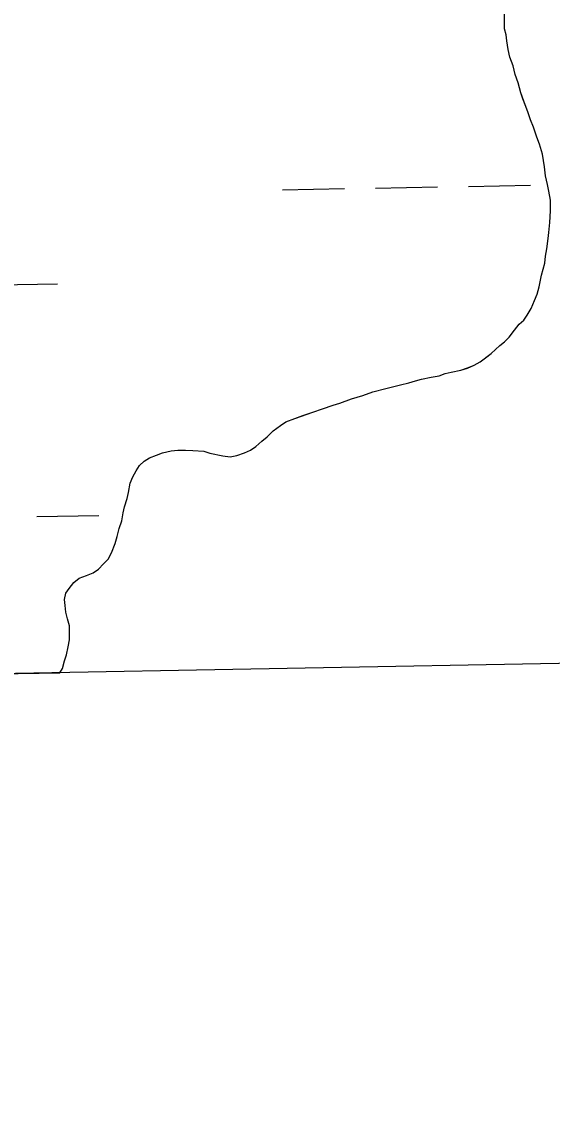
# Model space of a CAD drawing. Extents: x 3925854 to 3964121, y 224593 to 250589.
# Drawn here: x 3942305 to 3942579, y 230028 to 230586 of the extents above; entities that cross this region are included whole.
import ezdxf

# ---------------------------------------------------------------- set-up
doc = ezdxf.new("R2010")
doc.units = 0
for name, color, linetype in [('V-GRID-FRAM', 7, 'Continuous'), ('V-TOPO-SHOR', 7, 'Continuous'), ('V-WETL-SWMP', 7, 'Continuous')]:
    doc.layers.add(name, color=color, linetype=linetype)

msp = doc.modelspace()

# ---------------------------------------------------------------- linework, layer by layer
at = {"layer": 'V-GRID-FRAM'}
msp.add_lwpolyline([(3929791.517, 248207.597), (3961703.892, 248787.859), (3962042.387, 230608.264), (3930114.146, 230027.713), (3929791.517, 248207.597)], dxfattribs=at)
at = {"layer": 'V-TOPO-SHOR'}
for points in [[(3942465.538, 230387.93), (3942469.021, 230389.013), (3942474.942, 230391.172), (3942480.865, 230392.978), (3942486.089, 230394.778), (3942492.713, 230396.595), (3942500.384, 230398.42), (3942504.566, 230399.509), (3942508.05, 230400.595), (3942511.19, 230401.326), (3942516.072, 230402.424), (3942520.258, 230403.165), (3942523.394, 230404.244), (3942526.531, 230404.975), (3942531.414, 230406.073), (3942534.897, 230407.156), (3942538.379, 230408.59), (3942541.506, 230410.37), (3942544.281, 230412.496), (3942547.056, 230414.619), (3942551.558, 230418.861), (3942553.987, 230420.632), (3942556.407, 230423.104), (3942559.168, 230426.627), (3942561.583, 230429.797), (3942564.008, 230431.919), (3942565.73, 230434.383), (3942567.792, 230437.899), (3942569.496, 230442.11), (3942570.862, 230445.27), (3942571.874, 230449.124), (3942573.209, 230455.08), (3942574.895, 230461.39), (3942575.208, 230464.888), (3942575.868, 230468.74), (3942576.515, 230473.989), (3942576.832, 230477.137), (3942577.477, 230482.388), (3942577.766, 230488.331), (3942577.711, 230493.922), (3942576.965, 230498.458), (3942576.23, 230501.946), (3942575.136, 230506.48), (3942574.741, 230511.021), (3942573.627, 230517.65), (3942572.175, 230522.879), (3942570.741, 230526.358), (3942568.941, 230531.583), (3942567.503, 230535.412), (3942566.064, 230539.592), (3942564.63, 230543.074), (3942563.551, 230546.209), (3942562.47, 230549.343), (3942561.017, 230554.571), (3942559.578, 230558.751), (3942558.484, 230563.284), (3942556.69, 230567.81), (3942555.953, 230571.648), (3942555.207, 230576.184), (3942554.826, 230579.326), (3942554.095, 230582.463), (3942554.06, 230585.957), (3942554.024, 230589.453)], [(3942324.35, 230249.731), (3942325.706, 230251.949), (3942326.714, 230255.803), (3942327.732, 230258.959), (3942328.737, 230263.164), (3942329.403, 230266.666), (3942329.362, 230270.51), (3942329.327, 230274.006), (3942328.244, 230277.489), (3942327.509, 230280.977), (3942327.124, 230284.469), (3942326.743, 230287.611), (3942327.41, 230290.762), (3942329.133, 230293.226), (3942331.547, 230296.396), (3942334.322, 230298.522), (3942338.152, 230299.96), (3942341.634, 230301.392), (3942344.411, 230303.167), (3942346.829, 230305.987), (3942349.25, 230308.459), (3942350.966, 230311.623), (3942353.014, 230316.537), (3942354.026, 230320.043), (3942355.034, 230324.247), (3942356.392, 230328.106), (3942357.049, 230332.306), (3942357.717, 230335.458), (3942359.07, 230339.667), (3942359.738, 230342.819), (3942360.737, 230347.723), (3942362.103, 230350.881), (3942363.82, 230354.046), (3942365.538, 230356.86), (3942367.965, 230358.981), (3942370.742, 230360.757), (3942374.221, 230362.191), (3942377.357, 230363.27), (3942381.889, 230364.363), (3942385.381, 230364.748), (3942389.225, 230364.787), (3942393.073, 230364.478), (3942398.668, 230364.185), (3942401.824, 230363.167), (3942408.478, 230361.836), (3942412.331, 230361.177), (3942415.818, 230361.912), (3942419.648, 230363.35), (3942422.78, 230364.777), (3942425.559, 230366.555), (3942428.676, 230369.381), (3942431.451, 230371.507), (3942434.564, 230374.683), (3942438.379, 230377.52), (3942441.158, 230379.295), (3942445.684, 230381.087), (3942449.862, 230382.529), (3942455.089, 230384.329), (3942459.963, 230386.126), (3942465.538, 230387.93)]]:
    msp.add_lwpolyline(points, dxfattribs=at)
at = {"layer": 'V-WETL-SWMP'}
for p, q in [((3942554.095, 230582.463), (3942553.947, 230597.142)), ((3942554.826, 230579.325), (3942554.095, 230582.463)), ((3942555.207, 230576.183), (3942554.826, 230579.325)), ((3942555.952, 230571.647), (3942555.207, 230576.183)), ((3942556.69, 230567.81), (3942555.952, 230571.647)), ((3942558.484, 230563.284), (3942556.69, 230567.81)), ((3942559.578, 230558.751), (3942558.484, 230563.284)), ((3942561.018, 230554.572), (3942559.578, 230558.751)), ((3942562.469, 230549.343), (3942561.018, 230554.572)), ((3942564.63, 230543.074), (3942562.469, 230549.343)), ((3942566.063, 230539.593), (3942564.63, 230543.074)), ((3942567.504, 230535.413), (3942566.063, 230539.593)), ((3942568.941, 230531.583), (3942567.504, 230535.413)), ((3942570.741, 230526.358), (3942568.941, 230531.583)), ((3942572.175, 230522.878), (3942570.741, 230526.358)), ((3942573.626, 230517.65), (3942572.175, 230522.878)), ((3942574.741, 230511.02), (3942573.626, 230517.65)), ((3942575.137, 230506.48), (3942574.741, 230511.02)), ((3942576.231, 230501.947), (3942575.137, 230506.48)), ((3942439.413, 230499.245), (3942471.408, 230499.827)), ((3942487.405, 230500.118), (3942519.4, 230500.7)), ((3942535.397, 230500.99), (3942567.392, 230501.572)), ((3942576.966, 230498.459), (3942576.231, 230501.947)), ((3942577.71, 230493.923), (3942576.966, 230498.459)), ((3942577.767, 230488.331), (3942577.71, 230493.923)), ((3942577.478, 230482.387), (3942577.767, 230488.331)), ((3942576.832, 230477.137), (3942577.478, 230482.387)), ((3942576.514, 230473.988), (3942576.832, 230477.137)), ((3942575.868, 230468.739), (3942576.514, 230473.988)), ((3942574.894, 230461.389), (3942575.208, 230464.887)), ((3942575.208, 230464.887), (3942575.868, 230468.739)), ((3942573.21, 230455.08), (3942574.894, 230461.389)), ((3942571.873, 230449.125), (3942573.21, 230455.08)), ((3942223.229, 230448.877), (3942323.213, 230450.695)), ((3942570.863, 230445.27), (3942571.873, 230449.125)), ((3942567.792, 230437.899), (3942569.497, 230442.11)), ((3942569.497, 230442.11), (3942570.863, 230445.27)), ((3942565.73, 230434.383), (3942567.792, 230437.899)), ((3942561.582, 230429.797), (3942564.008, 230431.919)), ((3942564.008, 230431.919), (3942565.73, 230434.383)), ((3942556.407, 230423.104), (3942559.168, 230426.627)), ((3942559.168, 230426.627), (3942561.582, 230429.797)), ((3942547.056, 230414.62), (3942551.557, 230418.86)), ((3942551.557, 230418.86), (3942553.986, 230420.632)), ((3942553.986, 230420.632), (3942556.407, 230423.104)), ((3942541.507, 230410.37), (3942547.056, 230414.62)), ((3942534.898, 230407.157), (3942538.379, 230408.591)), ((3942538.379, 230408.591), (3942541.507, 230410.37)), ((3942511.19, 230401.325), (3942516.072, 230402.423)), ((3942516.072, 230402.423), (3942520.259, 230403.164)), ((3942520.259, 230403.164), (3942523.393, 230404.245)), ((3942523.393, 230404.245), (3942526.532, 230404.975)), ((3942526.532, 230404.975), (3942531.414, 230406.073)), ((3942531.414, 230406.073), (3942534.898, 230407.157)), ((3942486.09, 230394.779), (3942492.713, 230396.594)), ((3942492.713, 230396.594), (3942500.384, 230398.419)), ((3942500.384, 230398.419), (3942504.567, 230399.51)), ((3942504.567, 230399.51), (3942508.051, 230400.594)), ((3942508.051, 230400.594), (3942511.19, 230401.325)), ((3942469.022, 230389.014), (3942474.942, 230391.171)), ((3942474.942, 230391.171), (3942480.865, 230392.979)), ((3942480.865, 230392.979), (3942486.09, 230394.779)), ((3942455.088, 230384.329), (3942459.963, 230386.126)), ((3942459.963, 230386.126), (3942465.537, 230387.93)), ((3942465.537, 230387.93), (3942469.022, 230389.014)), ((3942441.158, 230379.295), (3942445.684, 230381.088)), ((3942445.684, 230381.088), (3942455.088, 230384.329)), ((3942431.45, 230371.507), (3942434.564, 230374.684)), ((3942434.564, 230374.684), (3942438.38, 230377.519)), ((3942438.38, 230377.519), (3942441.158, 230379.295)), ((3942425.558, 230366.554), (3942428.676, 230369.382)), ((3942428.676, 230369.382), (3942431.45, 230371.507)), ((3942374.222, 230362.19), (3942377.357, 230363.27)), ((3942377.357, 230363.27), (3942381.89, 230364.364)), ((3942381.89, 230364.364), (3942385.381, 230364.749)), ((3942385.381, 230364.749), (3942389.226, 230364.788)), ((3942389.226, 230364.788), (3942393.074, 230364.478)), ((3942393.074, 230364.478), (3942398.669, 230364.185)), ((3942398.669, 230364.185), (3942401.825, 230363.168)), ((3942401.825, 230363.168), (3942408.479, 230361.837)), ((3942415.819, 230361.912), (3942419.649, 230363.349)), ((3942419.649, 230363.349), (3942422.78, 230364.778)), ((3942422.78, 230364.778), (3942425.558, 230366.554)), ((3942365.538, 230356.859), (3942367.964, 230358.981)), ((3942367.964, 230358.981), (3942370.742, 230360.756)), ((3942370.742, 230360.756), (3942374.222, 230362.19)), ((3942408.479, 230361.837), (3942412.331, 230361.177)), ((3942412.331, 230361.177), (3942415.819, 230361.912)), ((3942362.104, 230350.882), (3942363.819, 230354.045)), ((3942363.819, 230354.045), (3942365.538, 230356.859)), ((3942359.739, 230342.819), (3942360.737, 230347.723)), ((3942360.737, 230347.723), (3942362.104, 230350.882)), ((3942359.071, 230339.667), (3942359.739, 230342.819)), ((3942357.049, 230332.306), (3942357.716, 230335.459)), ((3942357.716, 230335.459), (3942359.071, 230339.667)), ((3942312.554, 230330.41), (3942344.548, 230330.992)), ((3942356.392, 230328.105), (3942357.049, 230332.306)), ((3942354.027, 230320.042), (3942355.033, 230324.247)), ((3942355.033, 230324.247), (3942356.392, 230328.105)), ((3942353.014, 230316.537), (3942354.027, 230320.042)), ((3942350.967, 230311.623), (3942353.014, 230316.537)), ((3942346.829, 230305.988), (3942349.251, 230308.46)), ((3942349.251, 230308.46), (3942350.967, 230311.623)), ((3942341.633, 230301.392), (3942344.411, 230303.168)), ((3942344.411, 230303.168), (3942346.829, 230305.988)), ((3942329.133, 230293.226), (3942331.547, 230296.397)), ((3942331.547, 230296.397), (3942334.322, 230298.522)), ((3942334.322, 230298.522), (3942338.152, 230299.959)), ((3942338.152, 230299.959), (3942341.633, 230301.392)), ((3942326.743, 230287.61), (3942327.41, 230290.762)), ((3942327.41, 230290.762), (3942329.133, 230293.226)), ((3942327.124, 230284.468), (3942326.743, 230287.61)), ((3942327.509, 230280.977), (3942327.124, 230284.468)), ((3942328.244, 230277.489), (3942327.509, 230280.977)), ((3942329.327, 230274.005), (3942328.244, 230277.489)), ((3942329.402, 230266.665), (3942329.327, 230274.005)), ((3942327.732, 230258.959), (3942328.738, 230263.163)), ((3942328.738, 230263.163), (3942329.402, 230266.665)), ((3942326.715, 230255.803), (3942327.732, 230258.959)), ((3942324.352, 230249.731), (3942325.706, 230251.948)), ((3942325.706, 230251.948), (3942326.715, 230255.803)), ((3942073.583, 230245.171), (3942324.352, 230249.731))]:
    msp.add_line(p, q, dxfattribs=at)

doc.saveas('drawing.dxf')
